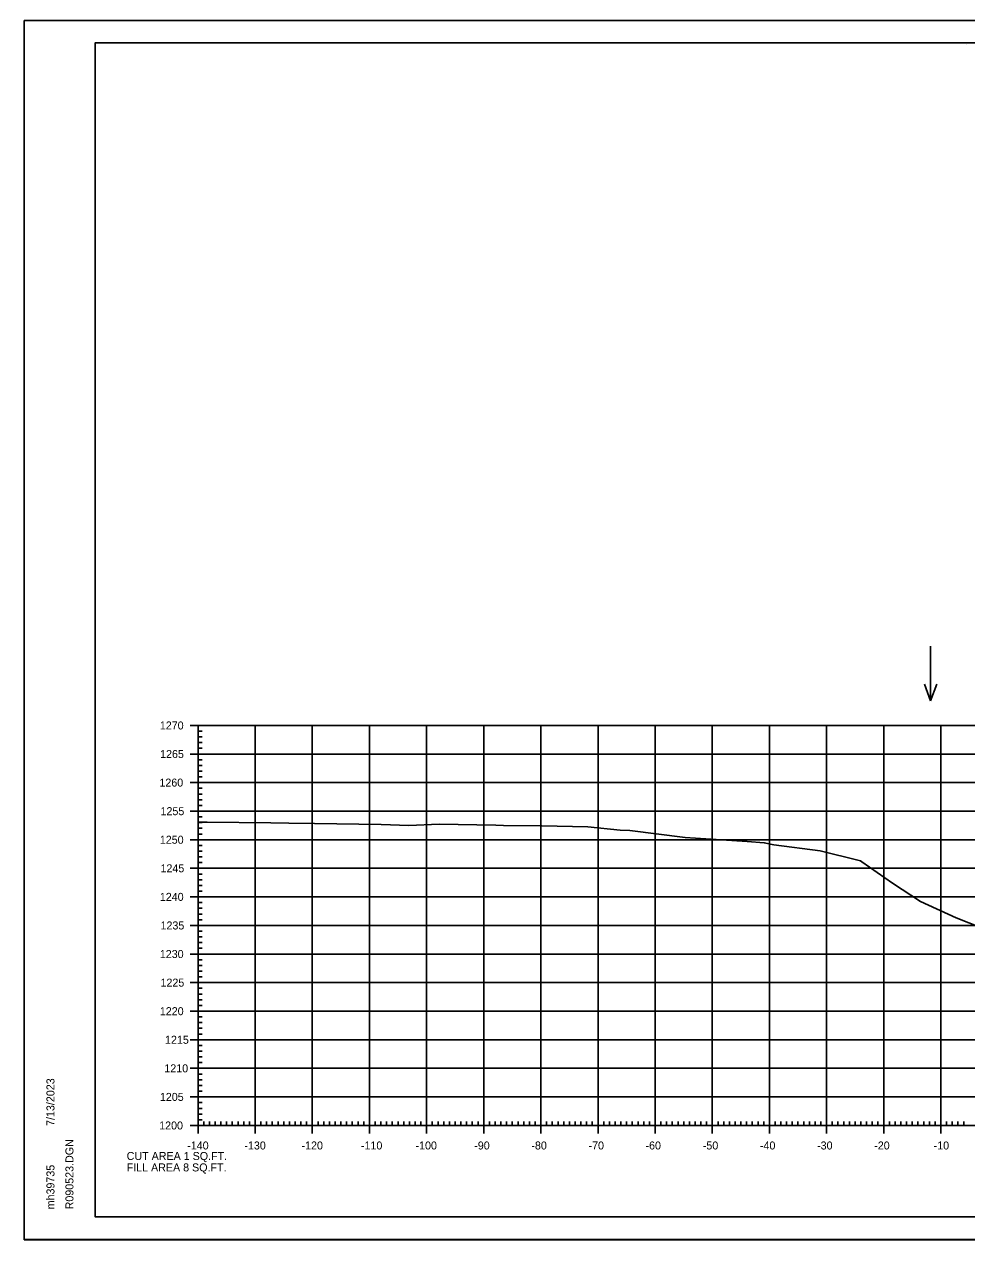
# Model space of a CAD drawing. Extents: x 1406028 to 1412453, y 321733 to 325986.
# Drawn here: x 1412119.8 to 1412284.8, y 322278.4 to 322491 of the extents above; entities that cross this region are included whole.
import ezdxf

# ---------------------------------------------------------------- set-up
doc = ezdxf.new("R2010")
doc.units = 0
for name, color, linetype in [('R_Axis', 7, 'Continuous'), ('R_Axis Annot', 7, 'Continuous'), ('R_Border', 7, 'Continuous'), ('R_Exist Surface', 7, 'Continuous'), ('R_Grid', 7, 'Continuous'), ('R_No Plot', 7, 'Continuous'), ('R_Water Annot', 7, 'Continuous')]:
    doc.layers.add(name, color=color, linetype=linetype)

msp = doc.modelspace()

# ---------------------------------------------------------------- linework, layer by layer
at = {"layer": 'R_Axis'}
for p, q in [((1412148.83, 322368.35), (1412151.63, 322368.35)), ((1412150.23, 322298.35), (1412150.23, 322368.35)), ((1412150.23, 322367.35), (1412150.93, 322367.35)), ((1412150.23, 322366.35), (1412150.93, 322366.35)), ((1412150.23, 322365.35), (1412150.93, 322365.35)), ((1412150.23, 322364.35), (1412150.93, 322364.35)), ((1412148.83, 322363.35), (1412151.63, 322363.35)), ((1412150.23, 322362.35), (1412150.93, 322362.35)), ((1412150.23, 322361.35), (1412150.93, 322361.35)), ((1412150.23, 322360.35), (1412150.93, 322360.35)), ((1412148.83, 322358.35), (1412151.63, 322358.35)), ((1412150.23, 322359.35), (1412150.93, 322359.35)), ((1412150.23, 322357.35), (1412150.93, 322357.35)), ((1412150.23, 322356.35), (1412150.93, 322356.35)), ((1412150.23, 322355.35), (1412150.93, 322355.35)), ((1412148.83, 322353.35), (1412151.63, 322353.35)), ((1412150.23, 322354.35), (1412150.93, 322354.35)), ((1412150.23, 322352.35), (1412150.93, 322352.35)), ((1412150.23, 322351.35), (1412150.93, 322351.35)), ((1412150.23, 322350.35), (1412150.93, 322350.35)), ((1412150.23, 322349.35), (1412150.93, 322349.35)), ((1412148.83, 322348.35), (1412151.63, 322348.35)), ((1412150.23, 322347.35), (1412150.93, 322347.35)), ((1412150.23, 322346.35), (1412150.93, 322346.35)), ((1412150.23, 322345.35), (1412150.93, 322345.35)), ((1412148.83, 322343.35), (1412151.63, 322343.35)), ((1412150.23, 322344.35), (1412150.93, 322344.35)), ((1412150.23, 322342.35), (1412150.93, 322342.35)), ((1412150.23, 322341.35), (1412150.93, 322341.35)), ((1412148.83, 322338.35), (1412151.63, 322338.35)), ((1412150.23, 322340.35), (1412150.93, 322340.35)), ((1412150.23, 322339.35), (1412150.93, 322339.35)), ((1412150.23, 322337.35), (1412150.93, 322337.35)), ((1412150.23, 322336.35), (1412150.93, 322336.35)), ((1412150.23, 322335.35), (1412150.93, 322335.35)), ((1412150.23, 322334.35), (1412150.93, 322334.35)), ((1412148.83, 322333.35), (1412151.63, 322333.35)), ((1412150.23, 322332.35), (1412150.93, 322332.35)), ((1412150.23, 322331.35), (1412150.93, 322331.35)), ((1412150.23, 322330.35), (1412150.93, 322330.35)), ((1412148.83, 322328.35), (1412151.63, 322328.35)), ((1412150.23, 322329.35), (1412150.93, 322329.35)), ((1412150.23, 322327.35), (1412150.93, 322327.35)), ((1412150.23, 322326.35), (1412150.93, 322326.35)), ((1412150.23, 322325.35), (1412150.93, 322325.35)), ((1412150.23, 322324.35), (1412150.93, 322324.35)), ((1412148.83, 322323.35), (1412151.63, 322323.35)), ((1412150.23, 322322.35), (1412150.93, 322322.35)), ((1412150.23, 322321.35), (1412150.93, 322321.35)), ((1412150.23, 322320.35), (1412150.93, 322320.35)), ((1412150.23, 322319.35), (1412150.93, 322319.35)), ((1412148.83, 322318.35), (1412151.63, 322318.35)), ((1412150.23, 322317.35), (1412150.93, 322317.35)), ((1412150.23, 322316.35), (1412150.93, 322316.35)), ((1412150.23, 322315.35), (1412150.93, 322315.35)), ((1412148.83, 322313.35), (1412151.63, 322313.35)), ((1412150.23, 322314.35), (1412150.93, 322314.35)), ((1412150.23, 322312.35), (1412150.93, 322312.35)), ((1412150.23, 322311.35), (1412150.93, 322311.35)), ((1412150.23, 322310.35), (1412150.93, 322310.35)), ((1412150.23, 322309.35), (1412150.93, 322309.35)), ((1412148.83, 322308.35), (1412151.63, 322308.35)), ((1412150.23, 322307.35), (1412150.93, 322307.35)), ((1412150.23, 322306.35), (1412150.93, 322306.35)), ((1412150.23, 322305.35), (1412150.93, 322305.35)), ((1412150.23, 322304.35), (1412150.93, 322304.35)), ((1412148.83, 322303.35), (1412151.63, 322303.35)), ((1412150.23, 322302.35), (1412150.93, 322302.35)), ((1412150.23, 322301.35), (1412150.93, 322301.35)), ((1412150.23, 322300.35), (1412150.93, 322300.35)), ((1412148.83, 322298.35), (1412151.63, 322298.35)), ((1412150.23, 322296.95), (1412150.23, 322299.75)), ((1412150.23, 322299.35), (1412150.93, 322299.35)), ((1412150.23, 322298.35), (1412430.23, 322298.35)), ((1412151.23, 322298.35), (1412151.23, 322299.05)), ((1412152.23, 322298.35), (1412152.23, 322299.05)), ((1412153.23, 322298.35), (1412153.23, 322299.05)), ((1412154.23, 322298.35), (1412154.23, 322299.05)), ((1412155.23, 322298.35), (1412155.23, 322299.05)), ((1412156.23, 322298.35), (1412156.23, 322299.05)), ((1412157.23, 322298.35), (1412157.23, 322299.05)), ((1412158.23, 322298.35), (1412158.23, 322299.05)), ((1412159.23, 322298.35), (1412159.23, 322299.05)), ((1412160.23, 322296.95), (1412160.23, 322299.75)), ((1412161.23, 322298.35), (1412161.23, 322299.05)), ((1412162.23, 322298.35), (1412162.23, 322299.05)), ((1412163.23, 322298.35), (1412163.23, 322299.05)), ((1412164.23, 322298.35), (1412164.23, 322299.05)), ((1412165.23, 322298.35), (1412165.23, 322299.05)), ((1412166.23, 322298.35), (1412166.23, 322299.05)), ((1412167.23, 322298.35), (1412167.23, 322299.05)), ((1412168.23, 322298.35), (1412168.23, 322299.05)), ((1412169.23, 322298.35), (1412169.23, 322299.05)), ((1412170.23, 322296.95), (1412170.23, 322299.75)), ((1412171.23, 322298.35), (1412171.23, 322299.05)), ((1412172.23, 322298.35), (1412172.23, 322299.05)), ((1412173.23, 322298.35), (1412173.23, 322299.05)), ((1412174.23, 322298.35), (1412174.23, 322299.05)), ((1412175.23, 322298.35), (1412175.23, 322299.05)), ((1412176.23, 322298.35), (1412176.23, 322299.05)), ((1412177.23, 322298.35), (1412177.23, 322299.05)), ((1412178.23, 322298.35), (1412178.23, 322299.05)), ((1412179.23, 322298.35), (1412179.23, 322299.05)), ((1412180.23, 322296.95), (1412180.23, 322299.75)), ((1412181.23, 322298.35), (1412181.23, 322299.05)), ((1412182.23, 322298.35), (1412182.23, 322299.05)), ((1412183.23, 322298.35), (1412183.23, 322299.05)), ((1412184.23, 322298.35), (1412184.23, 322299.05)), ((1412185.23, 322298.35), (1412185.23, 322299.05)), ((1412186.23, 322298.35), (1412186.23, 322299.05)), ((1412187.23, 322298.35), (1412187.23, 322299.05)), ((1412188.23, 322298.35), (1412188.23, 322299.05)), ((1412189.23, 322298.35), (1412189.23, 322299.05)), ((1412190.23, 322296.95), (1412190.23, 322299.75)), ((1412191.23, 322298.35), (1412191.23, 322299.05)), ((1412192.23, 322298.35), (1412192.23, 322299.05)), ((1412193.23, 322298.35), (1412193.23, 322299.05)), ((1412194.23, 322298.35), (1412194.23, 322299.05)), ((1412195.23, 322298.35), (1412195.23, 322299.05)), ((1412196.23, 322298.35), (1412196.23, 322299.05)), ((1412197.23, 322298.35), (1412197.23, 322299.05)), ((1412198.23, 322298.35), (1412198.23, 322299.05)), ((1412199.23, 322298.35), (1412199.23, 322299.05)), ((1412200.23, 322296.95), (1412200.23, 322299.75)), ((1412201.23, 322298.35), (1412201.23, 322299.05)), ((1412202.23, 322298.35), (1412202.23, 322299.05)), ((1412203.23, 322298.35), (1412203.23, 322299.05)), ((1412204.23, 322298.35), (1412204.23, 322299.05)), ((1412205.23, 322298.35), (1412205.23, 322299.05)), ((1412206.23, 322298.35), (1412206.23, 322299.05)), ((1412207.23, 322298.35), (1412207.23, 322299.05)), ((1412208.23, 322298.35), (1412208.23, 322299.05)), ((1412209.23, 322298.35), (1412209.23, 322299.05)), ((1412210.23, 322296.95), (1412210.23, 322299.75)), ((1412211.23, 322298.35), (1412211.23, 322299.05)), ((1412212.23, 322298.35), (1412212.23, 322299.05)), ((1412213.23, 322298.35), (1412213.23, 322299.05)), ((1412214.23, 322298.35), (1412214.23, 322299.05)), ((1412215.23, 322298.35), (1412215.23, 322299.05)), ((1412216.23, 322298.35), (1412216.23, 322299.05)), ((1412217.23, 322298.35), (1412217.23, 322299.05)), ((1412218.23, 322298.35), (1412218.23, 322299.05)), ((1412219.23, 322298.35), (1412219.23, 322299.05)), ((1412220.23, 322296.95), (1412220.23, 322299.75)), ((1412221.23, 322298.35), (1412221.23, 322299.05)), ((1412222.23, 322298.35), (1412222.23, 322299.05)), ((1412223.23, 322298.35), (1412223.23, 322299.05)), ((1412224.23, 322298.35), (1412224.23, 322299.05)), ((1412225.23, 322298.35), (1412225.23, 322299.05)), ((1412226.23, 322298.35), (1412226.23, 322299.05)), ((1412227.23, 322298.35), (1412227.23, 322299.05)), ((1412228.23, 322298.35), (1412228.23, 322299.05)), ((1412229.23, 322298.35), (1412229.23, 322299.05)), ((1412230.23, 322296.95), (1412230.23, 322299.75)), ((1412231.23, 322298.35), (1412231.23, 322299.05)), ((1412232.23, 322298.35), (1412232.23, 322299.05)), ((1412233.23, 322298.35), (1412233.23, 322299.05)), ((1412234.23, 322298.35), (1412234.23, 322299.05)), ((1412235.23, 322298.35), (1412235.23, 322299.05)), ((1412236.23, 322298.35), (1412236.23, 322299.05)), ((1412237.23, 322298.35), (1412237.23, 322299.05)), ((1412238.23, 322298.35), (1412238.23, 322299.05)), ((1412239.23, 322298.35), (1412239.23, 322299.05)), ((1412240.23, 322296.95), (1412240.23, 322299.75)), ((1412241.23, 322298.35), (1412241.23, 322299.05)), ((1412242.23, 322298.35), (1412242.23, 322299.05)), ((1412243.23, 322298.35), (1412243.23, 322299.05)), ((1412244.23, 322298.35), (1412244.23, 322299.05)), ((1412245.23, 322298.35), (1412245.23, 322299.05)), ((1412246.23, 322298.35), (1412246.23, 322299.05)), ((1412247.23, 322298.35), (1412247.23, 322299.05)), ((1412248.23, 322298.35), (1412248.23, 322299.05)), ((1412249.23, 322298.35), (1412249.23, 322299.05)), ((1412250.23, 322296.95), (1412250.23, 322299.75)), ((1412251.23, 322298.35), (1412251.23, 322299.05)), ((1412252.23, 322298.35), (1412252.23, 322299.05)), ((1412253.23, 322298.35), (1412253.23, 322299.05)), ((1412254.23, 322298.35), (1412254.23, 322299.05)), ((1412255.23, 322298.35), (1412255.23, 322299.05)), ((1412256.23, 322298.35), (1412256.23, 322299.05)), ((1412257.23, 322298.35), (1412257.23, 322299.05)), ((1412258.23, 322298.35), (1412258.23, 322299.05)), ((1412259.23, 322298.35), (1412259.23, 322299.05)), ((1412260.23, 322296.95), (1412260.23, 322299.75)), ((1412261.23, 322298.35), (1412261.23, 322299.05)), ((1412262.23, 322298.35), (1412262.23, 322299.05)), ((1412263.23, 322298.35), (1412263.23, 322299.05)), ((1412264.23, 322298.35), (1412264.23, 322299.05)), ((1412265.23, 322298.35), (1412265.23, 322299.05)), ((1412266.23, 322298.35), (1412266.23, 322299.05)), ((1412267.23, 322298.35), (1412267.23, 322299.05)), ((1412268.23, 322298.35), (1412268.23, 322299.05)), ((1412269.23, 322298.35), (1412269.23, 322299.05)), ((1412270.23, 322296.95), (1412270.23, 322299.75)), ((1412271.23, 322298.35), (1412271.23, 322299.05)), ((1412272.23, 322298.35), (1412272.23, 322299.05)), ((1412273.23, 322298.35), (1412273.23, 322299.05)), ((1412274.23, 322298.35), (1412274.23, 322299.05)), ((1412275.23, 322298.35), (1412275.23, 322299.05)), ((1412276.23, 322298.35), (1412276.23, 322299.05)), ((1412277.23, 322298.35), (1412277.23, 322299.05)), ((1412278.23, 322298.35), (1412278.23, 322299.05)), ((1412279.23, 322298.35), (1412279.23, 322299.05)), ((1412280.23, 322296.95), (1412280.23, 322299.75)), ((1412281.23, 322298.35), (1412281.23, 322299.05)), ((1412282.23, 322298.35), (1412282.23, 322299.05)), ((1412283.23, 322298.35), (1412283.23, 322299.05)), ((1412284.23, 322298.35), (1412284.23, 322299.05))]:
    msp.add_line(p, q, dxfattribs=at)
at = {"layer": 'R_Border'}
for p, q in [((1412132.23, 322487.81), (1412448.41, 322487.81)), ((1412132.23, 322282.35), (1412132.23, 322487.81)), ((1412284.75, 322487.55), (1412284.75, 322487.55)), ((1412284.75, 322487.55), (1412284.75, 322487.55)), ((1412132.23, 322282.35), (1412132.23, 322282.35)), ((1412448.41, 322282.35), (1412132.23, 322282.35))]:
    msp.add_line(p, q, dxfattribs=at)
at = {"layer": 'R_Exist Surface'}
msp.add_lwpolyline([(1412150.23, 322351.44), (1412151.83, 322351.42), (1412162.97, 322351.28), (1412166.12, 322351.25), (1412170.59, 322351.19), (1412182.28, 322350.99), (1412187.15, 322350.86), (1412192.42, 322351.1), (1412202.32, 322350.88), (1412203.66, 322350.85), (1412210.39, 322350.77), (1412218.46, 322350.61), (1412224.11, 322350.02), (1412225.77, 322349.98), (1412235.49, 322348.72), (1412246.34, 322348.05), (1412249.32, 322347.82), (1412251, 322347.48), (1412259.09, 322346.39), (1412265.93, 322344.72), (1412266.18, 322344.64), (1412266.39, 322344.51), (1412271.78, 322340.75), (1412276.67, 322337.57), (1412282.89, 322334.7), (1412287.33, 322332.93)], dxfattribs=at)
at = {"layer": 'R_Grid'}
for p, q in [((1412150.23, 322368.35), (1412430.23, 322368.35)), ((1412150.23, 322298.35), (1412150.23, 322368.35)), ((1412160.23, 322298.35), (1412160.23, 322368.35)), ((1412170.23, 322298.35), (1412170.23, 322368.35)), ((1412180.23, 322298.35), (1412180.23, 322368.35)), ((1412190.23, 322298.35), (1412190.23, 322368.35)), ((1412200.23, 322298.35), (1412200.23, 322368.35)), ((1412210.23, 322298.35), (1412210.23, 322368.35)), ((1412220.23, 322298.35), (1412220.23, 322368.35)), ((1412230.23, 322298.35), (1412230.23, 322368.35)), ((1412240.23, 322298.35), (1412240.23, 322368.35)), ((1412250.23, 322298.35), (1412250.23, 322368.35)), ((1412260.23, 322298.35), (1412260.23, 322368.35)), ((1412270.23, 322298.35), (1412270.23, 322368.35)), ((1412280.23, 322298.35), (1412280.23, 322368.35)), ((1412150.23, 322363.35), (1412430.23, 322363.35)), ((1412150.23, 322358.35), (1412430.23, 322358.35)), ((1412150.23, 322353.35), (1412430.23, 322353.35)), ((1412150.23, 322348.35), (1412430.23, 322348.35)), ((1412150.23, 322343.35), (1412430.23, 322343.35)), ((1412150.23, 322338.35), (1412430.23, 322338.35)), ((1412150.23, 322333.35), (1412430.23, 322333.35)), ((1412150.23, 322328.35), (1412430.23, 322328.35)), ((1412150.23, 322323.35), (1412430.23, 322323.35)), ((1412150.23, 322318.35), (1412430.23, 322318.35)), ((1412150.23, 322313.35), (1412430.23, 322313.35)), ((1412150.23, 322308.35), (1412430.23, 322308.35)), ((1412150.23, 322303.35), (1412430.23, 322303.35)), ((1412150.23, 322298.35), (1412430.23, 322298.35))]:
    msp.add_line(p, q, dxfattribs=at)
at = {"layer": 'R_No Plot'}
msp.add_line((1412119.83, 322278.37), (1412453.16, 322278.37), dxfattribs=at)
for points in [[(1412119.82, 322491.7), (1412453.16, 322491.7), (1412453.16, 322278.36), (1412119.82, 322278.36)], [(1412366.15, 322487.81), (1412385.77, 322487.81), (1412385.77, 322477.93), (1412401.88, 322477.93), (1412425.08, 322477.93), (1412425.2, 322449.77), (1412448.41, 322449.77), (1412448.41, 322282.35), (1412132.23, 322282.35), (1412132.23, 322487.81)]]:
    msp.add_lwpolyline(points, close=True, dxfattribs=at)
at = {"layer": 'R_Water Annot'}
for p, q in [((1412278.44, 322382.23), (1412278.44, 322372.66)), ((1412278.44, 322372.66), (1412277.37, 322375.59)), ((1412278.44, 322372.66), (1412279.5, 322375.59))]:
    msp.add_line(p, q, dxfattribs=at)

# ---------------------------------------------------------------- texts
at = {"layer": 'R_Axis Annot'}
for s, p in [('1270', (1412143.54, 322367.65)), ('1265', (1412143.59, 322362.65)), ('1260', (1412143.47, 322357.65)), ('1255', (1412143.66, 322352.65)), ('1250', (1412143.54, 322347.65)), ('1245', (1412143.66, 322342.65)), ('1240', (1412143.54, 322337.65)), ('1235', (1412143.66, 322332.65)), ('1230', (1412143.54, 322327.65)), ('1225', (1412143.66, 322322.65)), ('1220', (1412143.54, 322317.65)), ('1215', (1412144.45, 322312.65)), ('1210', (1412144.33, 322307.65)), ('1205', (1412143.55, 322302.65)), ('1200', (1412143.43, 322297.65)), ('CUT AREA 1 SQ.FT.', (1412137.74, 322292.31)), ('-140', (1412148.34, 322294.15)), ('-130', (1412158.34, 322294.15)), ('-120', (1412168.34, 322294.15)), ('-110', (1412178.74, 322294.15)), ('-100', (1412188.29, 322294.15)), ('-90', (1412198.57, 322294.15)), ('-80', (1412208.57, 322294.15)), ('-70', (1412218.57, 322294.15)), ('-60', (1412228.54, 322294.15)), ('-50', (1412238.57, 322294.15)), ('-40', (1412248.57, 322294.15)), ('-30', (1412258.57, 322294.15)), ('-20', (1412268.57, 322294.15)), ('-10', (1412278.97, 322294.15)), ('FILL AREA 8 SQ.FT.', (1412137.74, 322290.31))]:
    msp.add_text(s, height=1.4, dxfattribs=at).set_placement(p)
at = {"layer": 'R_Border'}
for s, p in [('7/13/2023', (1412125.1, 322298.27)), ('R090523.DGN', (1412128.42, 322283.67)), ('mh39735', (1412125.1, 322283.67))]:
    msp.add_text(s, height=1.4, rotation=90, dxfattribs=at).set_placement(p)

doc.saveas('drawing.dxf')
